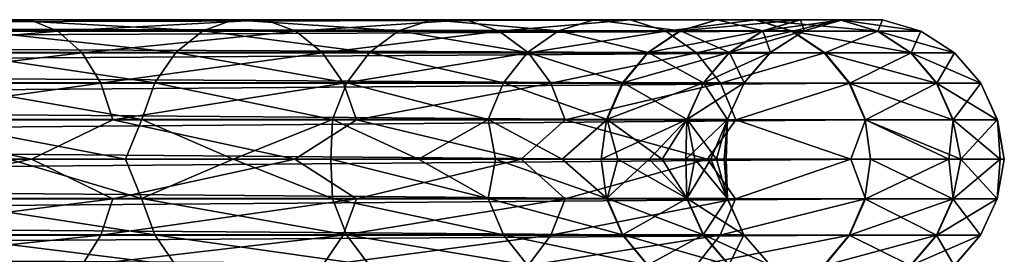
# Model space of a CAD drawing. Header units: metres. Extents: x -150 to 307, y -550 to 84.
# Tile 1056 of 1056: x 258 to 307, y -5 to 7. Entities that reach past the tile are written whole.
import ezdxf

# ---------------------------------------------------------------- set-up
doc = ezdxf.new("R2010")
doc.units = ezdxf.units.M
doc.layers.add('solid_26006363', color=7, linetype='CONTINUOUS')

msp = doc.modelspace()

# ---------------------------------------------------------------- linework, layer by layer
at = {"layer": 'solid_26006363'}
for points in [[(54.968628, 6.367424, 673.933228), (56.796795, 6.92875, 674.492188), (290.670074, 6.369913, -96.992836)], [(56.796795, 6.92875, 674.492188), (292.50061, 6.929883, -96.433189), (290.670074, 6.369913, -96.992836)], [(56.796795, 6.92875, 674.492188), (58.702145, 6.92875, 675.074707), (292.50061, 6.929883, -96.433189)], [(58.702145, 6.92875, 675.074707), (294.407837, 6.92732, -95.85009), (292.50061, 6.929883, -96.433189)], [(58.702145, 6.92875, 675.074707), (60.530315, 6.367424, 675.633606), (294.407837, 6.92732, -95.85009)], [(60.530315, 6.367424, 675.633606), (296.237, 6.362432, -95.290863), (294.407837, 6.92732, -95.85009)], [(256.940552, 6.929883, -243.769974), (258.371857, 6.92732, -245.158844), (245.172409, 6.92732, -257.239319)], [(245.172409, 6.92732, -257.239319), (258.371857, 6.92732, -245.158844), (246.377899, 6.362432, -258.724304)], [(258.371857, 6.92732, -245.158844), (259.744537, 6.362432, -246.490829), (246.377899, 6.362432, -258.724304)], [(255.566833, 6.369913, -242.436981), (266.942413, 6.369913, -229.230927), (256.940552, 6.929883, -243.769974)], [(256.940552, 6.929883, -243.769974), (268.464172, 6.929883, -230.392075), (258.371857, 6.92732, -245.158844)], [(266.942413, 6.369913, -229.230927), (268.464172, 6.929883, -230.392075), (256.940552, 6.929883, -243.769974)], [(268.464172, 6.929883, -230.392075), (270.049713, 6.92732, -231.601898), (258.371857, 6.92732, -245.158844)], [(258.371857, 6.92732, -245.158844), (270.049713, 6.92732, -231.601898), (259.744537, 6.362432, -246.490829)], [(270.049713, 6.92732, -231.601898), (271.570313, 6.362432, -232.762177), (259.744537, 6.362432, -246.490829)], [(266.942413, 6.369913, -229.230927), (276.676086, 6.369913, -214.772034), (268.464172, 6.929883, -230.392075)], [(268.464172, 6.929883, -230.392075), (278.324524, 6.929883, -215.745041), (270.049713, 6.92732, -231.601898)], [(276.676086, 6.369913, -214.772034), (278.324524, 6.929883, -215.745041), (268.464172, 6.929883, -230.392075)], [(278.324524, 6.929883, -215.745041), (280.042023, 6.92732, -216.75882), (270.049713, 6.92732, -231.601898)], [(270.049713, 6.92732, -231.601898), (280.042023, 6.92732, -216.75882), (271.570313, 6.362432, -232.762177)], [(280.042023, 6.92732, -216.75882), (281.689178, 6.362432, -217.731079), (271.570313, 6.362432, -232.762177)], [(276.676086, 6.369913, -214.772034), (284.631165, 6.369913, -199.263306), (278.324524, 6.929883, -215.745041)], [(278.324524, 6.929883, -215.745041), (286.383087, 6.929883, -200.0345), (280.042023, 6.92732, -216.75882)], [(284.631165, 6.369913, -199.263306), (286.383087, 6.929883, -200.0345), (278.324524, 6.929883, -215.745041)], [(286.383087, 6.929883, -200.0345), (288.208466, 6.92732, -200.837997), (280.042023, 6.92732, -216.75882)], [(280.042023, 6.92732, -216.75882), (288.208466, 6.92732, -200.837997), (281.689178, 6.362432, -217.731079)], [(288.208466, 6.92732, -200.837997), (289.959076, 6.362432, -201.608597), (281.689178, 6.362432, -217.731079)], [(284.631165, 6.369913, -199.263306), (290.695953, 6.369913, -182.922501), (286.383087, 6.929883, -200.0345)], [(286.383087, 6.929883, -200.0345), (292.526794, 6.929883, -183.481033), (288.208466, 6.92732, -200.837997)], [(290.695953, 6.369913, -182.922501), (292.526794, 6.929883, -183.481033), (286.383087, 6.929883, -200.0345)], [(292.526794, 6.929883, -183.481033), (294.434387, 6.92732, -184.062988), (288.208466, 6.92732, -200.837997)], [(288.208466, 6.92732, -200.837997), (294.434387, 6.92732, -184.062988), (289.959076, 6.362432, -201.608597)], [(294.434387, 6.92732, -184.062988), (296.263855, 6.362432, -184.621109), (289.959076, 6.362432, -201.608597)], [(290.670074, 6.369913, -96.992836), (292.50061, 6.929883, -96.433189), (296.653503, 6.929883, -113.59465)], [(294.769623, 6.369913, -113.933846), (290.670074, 6.369913, -96.992836), (296.653503, 6.929883, -113.59465)], [(290.695953, 6.369913, -182.922501), (294.785278, 6.369913, -165.979019), (292.526794, 6.929883, -183.481033)], [(292.50061, 6.929883, -96.433189), (294.407837, 6.92732, -95.85009), (298.616302, 6.92732, -113.241234)], [(296.653503, 6.929883, -113.59465), (292.50061, 6.929883, -96.433189), (298.616302, 6.92732, -113.241234)], [(292.526794, 6.929883, -183.481033), (296.669373, 6.929883, -166.317093), (294.434387, 6.92732, -184.062988)], [(294.785278, 6.369913, -165.979019), (296.669373, 6.929883, -166.317093), (292.526794, 6.929883, -183.481033)], [(294.407837, 6.92732, -95.85009), (296.237, 6.362432, -95.290863), (300.498749, 6.362432, -112.902298)], [(298.616302, 6.92732, -113.241234), (294.407837, 6.92732, -95.85009), (300.498749, 6.362432, -112.902298)], [(296.669373, 6.929883, -166.317093), (298.632385, 6.92732, -166.669312), (294.434387, 6.92732, -184.062988)], [(294.434387, 6.92732, -184.062988), (298.632385, 6.92732, -166.669312), (296.263855, 6.362432, -184.621109)], [(294.769623, 6.369913, -113.933846), (296.653503, 6.929883, -113.59465), (298.747284, 6.929883, -131.126846)], [(296.836517, 6.369913, -131.240829), (294.769623, 6.369913, -113.933846), (298.747284, 6.929883, -131.126846)], [(294.785278, 6.369913, -165.979019), (296.841766, 6.369913, -148.670792), (296.669373, 6.929883, -166.317093)], [(298.632385, 6.92732, -166.669312), (300.515045, 6.362432, -167.007126), (296.263855, 6.362432, -184.621109)], [(296.653503, 6.929883, -113.59465), (298.616302, 6.92732, -113.241234), (300.738129, 6.92732, -131.008087)], [(298.747284, 6.929883, -131.126846), (296.653503, 6.929883, -113.59465), (300.738129, 6.92732, -131.008087)], [(296.669373, 6.929883, -166.317093), (298.752594, 6.929883, -148.78363), (298.632385, 6.92732, -166.669312)], [(296.841766, 6.369913, -148.670792), (298.752594, 6.929883, -148.78363), (296.669373, 6.929883, -166.317093)], [(296.836517, 6.369913, -131.240829), (298.747284, 6.929883, -131.126846), (298.752594, 6.929883, -148.78363)], [(296.841766, 6.369913, -148.670792), (296.836517, 6.369913, -131.240829), (298.752594, 6.929883, -148.78363)], [(298.616302, 6.92732, -113.241234), (300.498749, 6.362432, -112.902298), (302.647461, 6.362432, -130.894196)], [(300.738129, 6.92732, -131.008087), (298.616302, 6.92732, -113.241234), (302.647461, 6.362432, -130.894196)], [(298.752594, 6.929883, -148.78363), (300.74353, 6.92732, -148.901184), (298.632385, 6.92732, -166.669312)], [(298.632385, 6.92732, -166.669312), (300.74353, 6.92732, -148.901184), (300.515045, 6.362432, -167.007126)], [(298.747284, 6.929883, -131.126846), (300.738129, 6.92732, -131.008087), (300.74353, 6.92732, -148.901184)], [(298.752594, 6.929883, -148.78363), (298.747284, 6.929883, -131.126846), (300.74353, 6.92732, -148.901184)], [(300.74353, 6.92732, -148.901184), (302.652924, 6.362432, -149.013931), (300.515045, 6.362432, -167.007126)], [(300.738129, 6.92732, -131.008087), (302.647461, 6.362432, -130.894196), (302.652924, 6.362432, -149.013931)], [(300.74353, 6.92732, -148.901184), (300.738129, 6.92732, -131.008087), (302.652924, 6.362432, -149.013931)], [(53.365746, 5.290247, 673.443176), (54.968628, 6.367424, 673.933228), (289.06488, 5.292864, -97.483597)], [(54.968628, 6.367424, 673.933228), (290.670074, 6.369913, -96.992836), (289.06488, 5.292864, -97.483597)], [(60.530315, 6.367424, 675.633606), (62.133198, 5.290247, 676.123657), (296.237, 6.362432, -95.290863)], [(254.362183, 5.292864, -241.268051), (265.607971, 5.292864, -228.212708), (255.566833, 6.369913, -242.436981)], [(265.607971, 5.292864, -228.212708), (266.942413, 6.369913, -229.230927), (255.566833, 6.369913, -242.436981)], [(265.607971, 5.292864, -228.212708), (275.23056, 5.292864, -213.918808), (266.942413, 6.369913, -229.230927)], [(275.23056, 5.292864, -213.918808), (276.676086, 6.369913, -214.772034), (266.942413, 6.369913, -229.230927)], [(275.23056, 5.292864, -213.918808), (283.094879, 5.292864, -198.587051), (276.676086, 6.369913, -214.772034)], [(283.094879, 5.292864, -198.587051), (284.631165, 6.369913, -199.263306), (276.676086, 6.369913, -214.772034)], [(283.094879, 5.292864, -198.587051), (289.090454, 5.292864, -182.432693), (284.631165, 6.369913, -199.263306)], [(289.090454, 5.292864, -182.432693), (290.695953, 6.369913, -182.922501), (284.631165, 6.369913, -199.263306)], [(289.06488, 5.292864, -97.483597), (290.670074, 6.369913, -96.992836), (294.769623, 6.369913, -113.933846)], [(293.117645, 5.292864, -114.231285), (289.06488, 5.292864, -97.483597), (294.769623, 6.369913, -113.933846)], [(289.090454, 5.292864, -182.432693), (293.133118, 5.292864, -165.682571), (290.695953, 6.369913, -182.922501)], [(293.133118, 5.292864, -165.682571), (294.785278, 6.369913, -165.979019), (290.695953, 6.369913, -182.922501)], [(293.117645, 5.292864, -114.231285), (294.769623, 6.369913, -113.933846), (296.836517, 6.369913, -131.240829)], [(295.16095, 5.292864, -131.340775), (293.117645, 5.292864, -114.231285), (296.836517, 6.369913, -131.240829)], [(293.133118, 5.292864, -165.682571), (295.166138, 5.292864, -148.571854), (294.785278, 6.369913, -165.979019)], [(295.166138, 5.292864, -148.571854), (296.841766, 6.369913, -148.670792), (294.785278, 6.369913, -165.979019)], [(295.16095, 5.292864, -131.340775), (296.836517, 6.369913, -131.240829), (296.841766, 6.369913, -148.670792)], [(295.166138, 5.292864, -148.571854), (295.16095, 5.292864, -131.340775), (296.841766, 6.369913, -148.670792)], [(62.133198, 5.290247, 676.123657), (297.839539, 5.281072, -94.800919), (296.237, 6.362432, -95.290863)], [(246.377899, 6.362432, -258.724304), (259.744537, 6.362432, -246.490829), (247.434067, 5.281072, -260.02536)], [(259.744537, 6.362432, -246.490829), (260.947205, 5.281072, -247.657822), (247.434067, 5.281072, -260.02536)], [(259.744537, 6.362432, -246.490829), (271.570313, 6.362432, -232.762177), (260.947205, 5.281072, -247.657822)], [(271.570313, 6.362432, -232.762177), (272.902557, 5.281072, -233.778717), (260.947205, 5.281072, -247.657822)], [(271.570313, 6.362432, -232.762177), (281.689178, 6.362432, -217.731079), (272.902557, 5.281072, -233.778717)], [(281.689178, 6.362432, -217.731079), (283.132324, 5.281072, -218.582901), (272.902557, 5.281072, -233.778717)], [(281.689178, 6.362432, -217.731079), (289.959076, 6.362432, -201.608597), (283.132324, 5.281072, -218.582901)], [(289.959076, 6.362432, -201.608597), (291.492828, 5.281072, -202.283752), (283.132324, 5.281072, -218.582901)], [(289.959076, 6.362432, -201.608597), (296.263855, 6.362432, -184.621109), (291.492828, 5.281072, -202.283752)], [(296.263855, 6.362432, -184.621109), (297.86673, 5.281072, -185.110107), (291.492828, 5.281072, -202.283752)], [(296.237, 6.362432, -95.290863), (297.839539, 5.281072, -94.800919), (302.14801, 5.281072, -112.605347)], [(300.498749, 6.362432, -112.902298), (296.237, 6.362432, -95.290863), (302.14801, 5.281072, -112.605347)], [(296.263855, 6.362432, -184.621109), (300.515045, 6.362432, -167.007126), (297.86673, 5.281072, -185.110107)], [(300.515045, 6.362432, -167.007126), (302.16449, 5.281072, -167.303085), (297.86673, 5.281072, -185.110107)], [(300.498749, 6.362432, -112.902298), (302.14801, 5.281072, -112.605347), (304.320282, 5.281072, -130.794403)], [(302.647461, 6.362432, -130.894196), (300.498749, 6.362432, -112.902298), (304.320282, 5.281072, -130.794403)], [(300.515045, 6.362432, -167.007126), (302.652924, 6.362432, -149.013931), (302.16449, 5.281072, -167.303085)], [(302.652924, 6.362432, -149.013931), (304.325775, 5.281072, -149.112717), (302.16449, 5.281072, -167.303085)], [(302.647461, 6.362432, -130.894196), (304.320282, 5.281072, -130.794403), (304.325775, 5.281072, -149.112717)], [(302.652924, 6.362432, -149.013931), (302.647461, 6.362432, -130.894196), (304.325775, 5.281072, -149.112717)], [(52.118008, 3.784486, 673.061707), (53.365746, 5.290247, 673.443176), (287.815277, 3.786167, -97.865639)], [(53.365746, 5.290247, 673.443176), (289.06488, 5.292864, -97.483597), (287.815277, 3.786167, -97.865639)], [(62.133198, 5.290247, 676.123657), (63.380936, 3.784486, 676.505127), (297.839539, 5.281072, -94.800919)], [(63.380936, 3.784486, 676.505127), (299.085419, 3.771021, -94.420006), (297.839539, 5.281072, -94.800919)], [(247.434067, 5.281072, -260.02536), (260.947205, 5.281072, -247.657822), (248.255173, 3.771021, -261.036865)], [(260.947205, 5.281072, -247.657822), (261.882172, 3.771021, -248.565094), (248.255173, 3.771021, -261.036865)], [(253.424423, 3.786167, -240.358093), (264.569153, 3.786167, -227.420044), (254.362183, 5.292864, -241.268051)], [(264.569153, 3.786167, -227.420044), (265.607971, 5.292864, -228.212708), (254.362183, 5.292864, -241.268051)], [(260.947205, 5.281072, -247.657822), (272.902557, 5.281072, -233.778717), (261.882172, 3.771021, -248.565094)], [(272.902557, 5.281072, -233.778717), (273.938293, 3.771021, -234.569016), (261.882172, 3.771021, -248.565094)], [(264.569153, 3.786167, -227.420044), (274.105286, 3.786167, -213.254593), (265.607971, 5.292864, -228.212708)], [(274.105286, 3.786167, -213.254593), (275.23056, 5.292864, -213.918808), (265.607971, 5.292864, -228.212708)], [(272.902557, 5.281072, -233.778717), (283.132324, 5.281072, -218.582901), (273.938293, 3.771021, -234.569016)], [(283.132324, 5.281072, -218.582901), (284.254272, 3.771021, -219.245148), (273.938293, 3.771021, -234.569016)], [(274.105286, 3.786167, -213.254593), (281.898926, 3.786167, -198.060608), (275.23056, 5.292864, -213.918808)], [(281.898926, 3.786167, -198.060608), (283.094879, 5.292864, -198.587051), (275.23056, 5.292864, -213.918808)], [(281.898926, 3.786167, -198.060608), (287.840607, 3.786167, -182.051407), (283.094879, 5.292864, -198.587051)], [(287.840607, 3.786167, -182.051407), (289.090454, 5.292864, -182.432693), (283.094879, 5.292864, -198.587051)], [(283.132324, 5.281072, -218.582901), (291.492828, 5.281072, -202.283752), (284.254272, 3.771021, -219.245148)], [(291.492828, 5.281072, -202.283752), (292.685242, 3.771021, -202.80864), (284.254272, 3.771021, -219.245148)], [(287.815277, 3.786167, -97.865639), (289.06488, 5.292864, -97.483597), (293.117645, 5.292864, -114.231285)], [(291.831635, 3.786167, -114.462837), (287.815277, 3.786167, -97.865639), (293.117645, 5.292864, -114.231285)], [(287.840607, 3.786167, -182.051407), (291.846985, 3.786167, -165.451797), (289.090454, 5.292864, -182.432693)], [(291.846985, 3.786167, -165.451797), (293.133118, 5.292864, -165.682571), (289.090454, 5.292864, -182.432693)], [(291.492828, 5.281072, -202.283752), (297.86673, 5.281072, -185.110107), (292.685242, 3.771021, -202.80864)], [(291.831635, 3.786167, -114.462837), (293.117645, 5.292864, -114.231285), (295.16095, 5.292864, -131.340775)], [(293.856567, 3.786167, -131.418594), (291.831635, 3.786167, -114.462837), (295.16095, 5.292864, -131.340775)], [(291.846985, 3.786167, -165.451797), (293.861725, 3.786167, -148.494827), (293.133118, 5.292864, -165.682571)], [(297.86673, 5.281072, -185.110107), (299.112823, 3.771021, -185.49025), (292.685242, 3.771021, -202.80864)], [(293.861725, 3.786167, -148.494827), (295.166138, 5.292864, -148.571854), (293.133118, 5.292864, -165.682571)], [(293.856567, 3.786167, -131.418594), (295.16095, 5.292864, -131.340775), (295.166138, 5.292864, -148.571854)], [(293.861725, 3.786167, -148.494827), (293.856567, 3.786167, -131.418594), (295.166138, 5.292864, -148.571854)], [(297.839539, 5.281072, -94.800919), (299.085419, 3.771021, -94.420006), (303.430206, 3.771021, -112.374481)], [(302.14801, 5.281072, -112.605347), (297.839539, 5.281072, -94.800919), (303.430206, 3.771021, -112.374481)], [(297.86673, 5.281072, -185.110107), (302.16449, 5.281072, -167.303085), (299.112823, 3.771021, -185.49025)], [(302.16449, 5.281072, -167.303085), (303.446808, 3.771021, -167.533173), (299.112823, 3.771021, -185.49025)], [(302.14801, 5.281072, -112.605347), (303.430206, 3.771021, -112.374481), (305.620758, 3.771021, -130.716827)], [(304.320282, 5.281072, -130.794403), (302.14801, 5.281072, -112.605347), (305.620758, 3.771021, -130.716827)], [(302.16449, 5.281072, -167.303085), (304.325775, 5.281072, -149.112717), (303.446808, 3.771021, -167.533173)], [(304.325775, 5.281072, -149.112717), (305.626343, 3.771021, -149.189514), (303.446808, 3.771021, -167.533173)], [(304.320282, 5.281072, -130.794403), (305.620758, 3.771021, -130.716827), (305.626343, 3.771021, -149.189514)], [(304.325775, 5.281072, -149.112717), (304.320282, 5.281072, -130.794403), (305.626343, 3.771021, -149.189514)], [(51.326496, 1.972128, 672.819702), (52.118008, 3.784486, 673.061707), (287.022736, 1.972128, -98.107941)], [(52.118008, 3.784486, 673.061707), (287.815277, 3.786167, -97.865639), (287.022736, 1.972128, -98.107941)], [(63.380936, 3.784486, 676.505127), (64.172447, 1.972128, 676.747131), (299.085419, 3.771021, -94.420006)], [(64.172447, 1.972128, 676.747131), (299.873505, 1.954857, -94.17907), (299.085419, 3.771021, -94.420006)], [(248.255173, 3.771021, -261.036865), (261.882172, 3.771021, -248.565094), (248.774567, 1.954857, -261.676666)], [(261.882172, 3.771021, -248.565094), (262.473602, 1.954857, -249.138977), (248.774567, 1.954857, -261.676666)], [(252.829651, 1.972128, -239.78096), (263.910309, 1.972128, -226.917313), (253.424423, 3.786167, -240.358093)], [(263.910309, 1.972128, -226.917313), (264.569153, 3.786167, -227.420044), (253.424423, 3.786167, -240.358093)], [(261.882172, 3.771021, -248.565094), (273.938293, 3.771021, -234.569016), (262.473602, 1.954857, -249.138977)], [(273.938293, 3.771021, -234.569016), (274.593445, 1.954857, -235.068924), (262.473602, 1.954857, -249.138977)], [(263.910309, 1.972128, -226.917313), (273.391571, 1.972128, -212.833313), (264.569153, 3.786167, -227.420044)], [(273.391571, 1.972128, -212.833313), (274.105286, 3.786167, -213.254593), (264.569153, 3.786167, -227.420044)], [(273.391571, 1.972128, -212.833313), (281.140381, 1.972128, -197.7267), (274.105286, 3.786167, -213.254593)], [(273.938293, 3.771021, -234.569016), (284.254272, 3.771021, -219.245148), (274.593445, 1.954857, -235.068924)], [(281.140381, 1.972128, -197.7267), (281.898926, 3.786167, -198.060608), (274.105286, 3.786167, -213.254593)], [(284.254272, 3.771021, -219.245148), (284.963959, 1.954857, -219.664047), (274.593445, 1.954857, -235.068924)], [(281.140381, 1.972128, -197.7267), (287.047913, 1.972128, -181.809586), (281.898926, 3.786167, -198.060608)], [(287.047913, 1.972128, -181.809586), (287.840607, 3.786167, -182.051407), (281.898926, 3.786167, -198.060608)], [(284.254272, 3.771021, -219.245148), (292.685242, 3.771021, -202.80864), (284.963959, 1.954857, -219.664047)], [(292.685242, 3.771021, -202.80864), (293.439484, 1.954857, -203.14064), (284.963959, 1.954857, -219.664047)], [(287.022736, 1.972128, -98.107941), (287.815277, 3.786167, -97.865639), (291.831635, 3.786167, -114.462837)], [(291.015991, 1.972128, -114.609695), (287.022736, 1.972128, -98.107941), (291.831635, 3.786167, -114.462837)], [(287.047913, 1.972128, -181.809586), (291.03125, 1.972128, -165.305435), (287.840607, 3.786167, -182.051407)], [(291.03125, 1.972128, -165.305435), (291.846985, 3.786167, -165.451797), (287.840607, 3.786167, -182.051407)], [(291.015991, 1.972128, -114.609695), (291.831635, 3.786167, -114.462837), (293.856567, 3.786167, -131.418594)], [(293.029297, 1.972128, -131.467941), (291.015991, 1.972128, -114.609695), (293.856567, 3.786167, -131.418594)], [(291.03125, 1.972128, -165.305435), (293.034393, 1.972128, -148.445984), (291.846985, 3.786167, -165.451797)], [(293.034393, 1.972128, -148.445984), (293.861725, 3.786167, -148.494827), (291.846985, 3.786167, -165.451797)], [(292.685242, 3.771021, -202.80864), (299.112823, 3.771021, -185.49025), (293.439484, 1.954857, -203.14064)], [(293.029297, 1.972128, -131.467941), (293.856567, 3.786167, -131.418594), (293.861725, 3.786167, -148.494827)], [(293.034393, 1.972128, -148.445984), (293.029297, 1.972128, -131.467941), (293.861725, 3.786167, -148.494827)], [(299.112823, 3.771021, -185.49025), (299.901062, 1.954857, -185.730728), (293.439484, 1.954857, -203.14064)], [(299.085419, 3.771021, -94.420006), (299.873505, 1.954857, -94.17907), (304.241272, 1.954857, -112.228447)], [(303.430206, 3.771021, -112.374481), (299.085419, 3.771021, -94.420006), (304.241272, 1.954857, -112.228447)], [(299.112823, 3.771021, -185.49025), (303.446808, 3.771021, -167.533173), (299.901062, 1.954857, -185.730728)], [(303.446808, 3.771021, -167.533173), (304.257965, 1.954857, -167.678711), (299.901062, 1.954857, -185.730728)], [(303.430206, 3.771021, -112.374481), (304.241272, 1.954857, -112.228447), (306.44339, 1.954857, -130.667755)], [(305.620758, 3.771021, -130.716827), (303.430206, 3.771021, -112.374481), (306.44339, 1.954857, -130.667755)], [(303.446808, 3.771021, -167.533173), (305.626343, 3.771021, -149.189514), (304.257965, 1.954857, -167.678711)], [(305.626343, 3.771021, -149.189514), (306.448975, 1.954857, -149.238083), (304.257965, 1.954857, -167.678711)], [(305.620758, 3.771021, -130.716827), (306.44339, 1.954857, -130.667755), (306.448975, 1.954857, -149.238083)], [(305.626343, 3.771021, -149.189514), (305.620758, 3.771021, -130.716827), (306.448975, 1.954857, -149.238083)], [(51.326496, 1.972128, 672.819702), (286.751587, 0, -98.190849), (51.055336, 0, 672.736816)], [(51.326496, 1.972128, 672.819702), (287.022736, 1.972128, -98.107941), (286.751587, 0, -98.190849)], [(64.172447, 1.972128, 676.747131), (64.443604, 0, 676.830017), (299.873505, 1.954857, -94.17907)], [(252.829651, 1.972128, -239.78096), (257.314758, 0, -234.512115), (263.111053, 0, -227.492249)], [(252.829651, 1.972128, -239.78096), (263.111053, 0, -227.492249), (263.910309, 1.972128, -226.917313)], [(263.910309, 1.972128, -226.917313), (263.111053, 0, -227.492249), (268.448883, 0, -220.117783)], [(263.910309, 1.972128, -226.917313), (268.448883, 0, -220.117783), (273.391571, 1.972128, -212.833313)], [(273.391571, 1.972128, -212.833313), (268.448883, 0, -220.117783), (273.306702, 0, -212.418625)], [(273.391571, 1.972128, -212.833313), (273.306702, 0, -212.418625), (277.664764, 0, -204.42598)], [(273.391571, 1.972128, -212.833313), (277.664764, 0, -204.42598), (281.140381, 1.972128, -197.7267)], [(281.140381, 1.972128, -197.7267), (277.664764, 0, -204.42598), (281.505432, 0, -196.172226)], [(281.140381, 1.972128, -197.7267), (281.505432, 0, -196.172226), (284.813141, 0, -187.690811)], [(281.140381, 1.972128, -197.7267), (284.813141, 0, -187.690811), (287.047913, 1.972128, -181.809586)], [(287.047913, 1.972128, -181.809586), (284.813141, 0, -187.690811), (287.574493, 0, -179.016113)], [(291.015991, 1.972128, -114.609695), (289.134766, 0, -106.976959), (286.751587, 0, -98.190849)], [(291.015991, 1.972128, -114.609695), (286.751587, 0, -98.190849), (287.022736, 1.972128, -98.107941)], [(287.047913, 1.972128, -181.809586), (287.574493, 0, -179.016113), (289.77829, 0, -170.183304)], [(287.047913, 1.972128, -181.809586), (289.77829, 0, -170.183304), (291.03125, 1.972128, -165.305435)], [(291.015991, 1.972128, -114.609695), (290.954041, 0, -115.896904), (289.134766, 0, -106.976959)], [(291.03125, 1.972128, -165.305435), (289.77829, 0, -170.183304), (291.415588, 0, -161.228165)], [(293.029297, 1.972128, -131.467941), (292.202057, 0, -124.914543), (290.954041, 0, -115.896904)], [(293.029297, 1.972128, -131.467941), (290.954041, 0, -115.896904), (291.015991, 1.972128, -114.609695)], [(291.03125, 1.972128, -165.305435), (291.415588, 0, -161.228165), (292.479736, 0, -152.186996)], [(291.03125, 1.972128, -165.305435), (292.479736, 0, -152.186996), (293.034393, 1.972128, -148.445984)], [(293.029297, 1.972128, -131.467941), (292.873779, 0, -133.993317), (292.202057, 0, -124.914543)], [(293.034393, 1.972128, -148.445984), (292.479736, 0, -152.186996), (292.966461, 0, -143.09642)], [(293.034393, 1.972128, -148.445984), (292.966461, 0, -143.09642), (292.873779, 0, -133.993317)], [(293.034393, 1.972128, -148.445984), (292.873779, 0, -133.993317), (293.029297, 1.972128, -131.467941)], [(64.443604, 0, 676.830017), (300.139832, 0, -94.097641), (299.873505, 1.954857, -94.17907)], [(248.774567, 1.954857, -261.676666), (258.426086, 0, -253.546402), (243.701553, 0, -265.97229)], [(248.774567, 1.954857, -261.676666), (262.473602, 1.954857, -249.138977), (258.426086, 0, -253.546402)], [(262.473602, 1.954857, -249.138977), (271.5177, 0, -239.410507), (258.426086, 0, -253.546402)], [(262.473602, 1.954857, -249.138977), (274.593445, 1.954857, -235.068924), (271.5177, 0, -239.410507)], [(274.593445, 1.954857, -235.068924), (282.779266, 0, -223.777481), (271.5177, 0, -239.410507)], [(274.593445, 1.954857, -235.068924), (284.963959, 1.954857, -219.664047), (282.779266, 0, -223.777481)], [(284.963959, 1.954857, -219.664047), (292.041168, 0, -206.882767), (282.779266, 0, -223.777481)], [(284.963959, 1.954857, -219.664047), (293.439484, 1.954857, -203.14064), (292.041168, 0, -206.882767)], [(293.439484, 1.954857, -203.14064), (299.16394, 0, -188.980804), (292.041168, 0, -206.882767)], [(293.439484, 1.954857, -203.14064), (299.901062, 1.954857, -185.730728), (299.16394, 0, -188.980804)], [(299.901062, 1.954857, -185.730728), (304.040283, 0, -170.341187), (299.16394, 0, -188.980804)], [(299.873505, 1.954857, -94.17907), (300.139832, 0, -94.097641), (304.631775, 0, -112.833618)], [(304.241272, 1.954857, -112.228447), (299.873505, 1.954857, -94.17907), (304.631775, 0, -112.833618)], [(299.901062, 1.954857, -185.730728), (304.257965, 1.954857, -167.678711), (304.040283, 0, -170.341187)], [(304.257965, 1.954857, -167.678711), (306.596802, 0, -151.244614), (304.040283, 0, -170.341187)], [(306.44339, 1.954857, -130.667755), (304.241272, 1.954857, -112.228447), (304.631775, 0, -112.833618)], [(304.257965, 1.954857, -167.678711), (306.448975, 1.954857, -149.238083), (306.596802, 0, -151.244614)], [(306.44339, 1.954857, -130.667755), (304.631775, 0, -112.833618), (306.794952, 0, -131.978714)], [(306.448975, 1.954857, -149.238083), (306.44339, 1.954857, -130.667755), (306.794952, 0, -131.978714)], [(306.448975, 1.954857, -149.238083), (306.794952, 0, -131.978714), (306.596802, 0, -151.244614)], [(51.055336, 0, 672.736816), (286.751587, 0, -98.190849), (287.017914, -1.954857, -98.109421)], [(51.326496, -1.972128, 672.819702), (51.055336, 0, 672.736816), (287.017914, -1.954857, -98.109421)], [(64.172447, -1.972128, 676.747131), (299.868683, -1.972128, -94.180542), (300.139832, 0, -94.097641)], [(64.443604, 0, 676.830017), (64.172447, -1.972128, 676.747131), (300.139832, 0, -94.097641)], [(243.701553, 0, -265.97229), (258.426086, 0, -253.546402), (248.771378, -1.972128, -261.67276)], [(258.426086, 0, -253.546402), (262.469971, -1.972128, -249.135468), (248.771378, -1.972128, -261.67276)], [(252.826035, -1.954857, -239.777435), (263.906281, -1.954857, -226.914261), (257.314758, 0, -234.512115)], [(263.906281, -1.954857, -226.914261), (263.111053, 0, -227.492249), (257.314758, 0, -234.512115)], [(258.426086, 0, -253.546402), (271.5177, 0, -239.410507), (262.469971, -1.972128, -249.135468)], [(271.5177, 0, -239.410507), (274.589447, -1.972128, -235.065857), (262.469971, -1.972128, -249.135468)], [(263.906281, -1.954857, -226.914261), (268.448883, 0, -220.117783), (263.111053, 0, -227.492249)], [(263.906281, -1.954857, -226.914261), (273.387238, -1.954857, -212.83075), (268.448883, 0, -220.117783)], [(273.387238, -1.954857, -212.83075), (273.306702, 0, -212.418625), (268.448883, 0, -220.117783)], [(271.5177, 0, -239.410507), (282.779266, 0, -223.777481), (274.589447, -1.972128, -235.065857)], [(281.135773, -1.954857, -197.72467), (277.664764, 0, -204.42598), (273.306702, 0, -212.418625)], [(273.387238, -1.954857, -212.83075), (281.135773, -1.954857, -197.72467), (273.306702, 0, -212.418625)], [(282.779266, 0, -223.777481), (284.959595, -1.972128, -219.661484), (274.589447, -1.972128, -235.065857)], [(281.135773, -1.954857, -197.72467), (281.505432, 0, -196.172226), (277.664764, 0, -204.42598)], [(281.135773, -1.954857, -197.72467), (287.043091, -1.954857, -181.808105), (281.505432, 0, -196.172226)], [(287.043091, -1.954857, -181.808105), (284.813141, 0, -187.690811), (281.505432, 0, -196.172226)], [(282.779266, 0, -223.777481), (292.041168, 0, -206.882767), (284.959595, -1.972128, -219.661484)], [(287.043091, -1.954857, -181.808105), (287.574493, 0, -179.016113), (284.813141, 0, -187.690811)], [(292.041168, 0, -206.882767), (293.434875, -1.972128, -203.138611), (284.959595, -1.972128, -219.661484)], [(287.017914, -1.954857, -98.109421), (286.751587, 0, -98.190849), (289.134766, 0, -106.976959)], [(291.011017, -1.954857, -114.610588), (287.017914, -1.954857, -98.109421), (289.134766, 0, -106.976959)], [(287.043091, -1.954857, -181.808105), (291.026276, -1.954857, -165.304535), (287.574493, 0, -179.016113)], [(291.026276, -1.954857, -165.304535), (289.77829, 0, -170.183304), (287.574493, 0, -179.016113)], [(291.011017, -1.954857, -114.610588), (289.134766, 0, -106.976959), (290.954041, 0, -115.896904)], [(291.026276, -1.954857, -165.304535), (291.415588, 0, -161.228165), (289.77829, 0, -170.183304)], [(291.011017, -1.954857, -114.610588), (290.954041, 0, -115.896904), (292.202057, 0, -124.914543)], [(293.024261, -1.954857, -131.468246), (291.011017, -1.954857, -114.610588), (292.202057, 0, -124.914543)], [(291.026276, -1.954857, -165.304535), (293.029358, -1.954857, -148.445679), (291.415588, 0, -161.228165)], [(293.029358, -1.954857, -148.445679), (292.479736, 0, -152.186996), (291.415588, 0, -161.228165)], [(292.041168, 0, -206.882767), (299.16394, 0, -188.980804), (293.434875, -1.972128, -203.138611)], [(293.024261, -1.954857, -131.468246), (292.202057, 0, -124.914543), (292.873779, 0, -133.993317)], [(293.029358, -1.954857, -148.445679), (292.966461, 0, -143.09642), (292.479736, 0, -152.186996)], [(293.024261, -1.954857, -131.468246), (292.873779, 0, -133.993317), (292.966461, 0, -143.09642)], [(293.029358, -1.954857, -148.445679), (293.024261, -1.954857, -131.468246), (292.966461, 0, -143.09642)], [(299.16394, 0, -188.980804), (299.89624, -1.972128, -185.729248), (293.434875, -1.972128, -203.138611)], [(299.16394, 0, -188.980804), (304.040283, 0, -170.341187), (299.89624, -1.972128, -185.729248)], [(300.139832, 0, -94.097641), (299.868683, -1.972128, -94.180542), (304.236298, -1.972128, -112.22934)], [(304.040283, 0, -170.341187), (304.252991, -1.972128, -167.677826), (299.89624, -1.972128, -185.729248)], [(304.631775, 0, -112.833618), (300.139832, 0, -94.097641), (304.236298, -1.972128, -112.22934)], [(304.040283, 0, -170.341187), (306.596802, 0, -151.244614), (304.252991, -1.972128, -167.677826)], [(304.631775, 0, -112.833618), (304.236298, -1.972128, -112.22934), (306.438354, -1.972128, -130.66806)], [(306.596802, 0, -151.244614), (306.443939, -1.972128, -149.237793), (304.252991, -1.972128, -167.677826)], [(306.794952, 0, -131.978714), (304.631775, 0, -112.833618), (306.438354, -1.972128, -130.66806)], [(306.794952, 0, -131.978714), (306.438354, -1.972128, -130.66806), (306.443939, -1.972128, -149.237793)], [(306.596802, 0, -151.244614), (306.794952, 0, -131.978714), (306.443939, -1.972128, -149.237793)], [(51.326496, -1.972128, 672.819702), (287.017914, -1.954857, -98.109421), (287.806, -3.771021, -97.868477)], [(264.561432, -3.771021, -227.414154), (263.906281, -1.954857, -226.914261), (252.826035, -1.954857, -239.777435)], [(253.41745, -3.771021, -240.351318), (264.561432, -3.771021, -227.414154), (252.826035, -1.954857, -239.777435)], [(274.096924, -3.771021, -213.249649), (273.387238, -1.954857, -212.83075), (263.906281, -1.954857, -226.914261)], [(264.561432, -3.771021, -227.414154), (274.096924, -3.771021, -213.249649), (263.906281, -1.954857, -226.914261)], [(281.890015, -3.771021, -198.056686), (281.135773, -1.954857, -197.72467), (273.387238, -1.954857, -212.83075)], [(274.096924, -3.771021, -213.249649), (281.890015, -3.771021, -198.056686), (273.387238, -1.954857, -212.83075)], [(287.831329, -3.771021, -182.048584), (287.043091, -1.954857, -181.808105), (281.135773, -1.954857, -197.72467)], [(281.890015, -3.771021, -198.056686), (287.831329, -3.771021, -182.048584), (281.135773, -1.954857, -197.72467)], [(287.806, -3.771021, -97.868477), (287.017914, -1.954857, -98.109421), (291.011017, -1.954857, -114.610588)], [(291.837402, -3.771021, -165.450089), (291.026276, -1.954857, -165.304535), (287.043091, -1.954857, -181.808105)], [(287.831329, -3.771021, -182.048584), (291.837402, -3.771021, -165.450089), (287.043091, -1.954857, -181.808105)], [(291.822083, -3.771021, -114.464561), (287.806, -3.771021, -97.868477), (291.011017, -1.954857, -114.610588)], [(291.822083, -3.771021, -114.464561), (291.011017, -1.954857, -114.610588), (293.024261, -1.954857, -131.468246)], [(293.85202, -3.771021, -148.494263), (293.029358, -1.954857, -148.445679), (291.026276, -1.954857, -165.304535)], [(291.837402, -3.771021, -165.450089), (293.85202, -3.771021, -148.494263), (291.026276, -1.954857, -165.304535)], [(293.846893, -3.771021, -131.419174), (291.822083, -3.771021, -114.464561), (293.024261, -1.954857, -131.468246)], [(293.846893, -3.771021, -131.419174), (293.024261, -1.954857, -131.468246), (293.029358, -1.954857, -148.445679)], [(293.85202, -3.771021, -148.494263), (293.846893, -3.771021, -131.419174), (293.029358, -1.954857, -148.445679)], [(52.118008, -3.784486, 673.061707), (51.326496, -1.972128, 672.819702), (287.806, -3.771021, -97.868477)], [(63.380936, -3.784486, 676.505127), (299.076141, -3.786167, -94.422852), (299.868683, -1.972128, -94.180542)], [(64.172447, -1.972128, 676.747131), (63.380936, -3.784486, 676.505127), (299.868683, -1.972128, -94.180542)], [(262.469971, -1.972128, -249.135468), (261.875214, -3.786167, -248.558334), (248.249054, -3.786167, -261.029327)], [(248.771378, -1.972128, -261.67276), (262.469971, -1.972128, -249.135468), (248.249054, -3.786167, -261.029327)], [(274.589447, -1.972128, -235.065857), (273.930573, -3.786167, -234.563126), (261.875214, -3.786167, -248.558334)], [(262.469971, -1.972128, -249.135468), (274.589447, -1.972128, -235.065857), (261.875214, -3.786167, -248.558334)], [(284.959595, -1.972128, -219.661484), (284.245911, -3.786167, -219.240204), (273.930573, -3.786167, -234.563126)], [(274.589447, -1.972128, -235.065857), (284.959595, -1.972128, -219.661484), (273.930573, -3.786167, -234.563126)], [(293.434875, -1.972128, -203.138611), (292.676361, -3.786167, -202.804718), (284.245911, -3.786167, -219.240204)], [(284.959595, -1.972128, -219.661484), (293.434875, -1.972128, -203.138611), (284.245911, -3.786167, -219.240204)], [(299.89624, -1.972128, -185.729248), (299.103546, -3.786167, -185.487427), (292.676361, -3.786167, -202.804718)], [(293.434875, -1.972128, -203.138611), (299.89624, -1.972128, -185.729248), (292.676361, -3.786167, -202.804718)], [(299.868683, -1.972128, -94.180542), (299.076141, -3.786167, -94.422852), (303.420654, -3.786167, -112.376198)], [(304.252991, -1.972128, -167.677826), (303.437256, -3.786167, -167.531464), (299.103546, -3.786167, -185.487427)], [(299.89624, -1.972128, -185.729248), (304.252991, -1.972128, -167.677826), (299.103546, -3.786167, -185.487427)], [(304.236298, -1.972128, -112.22934), (299.868683, -1.972128, -94.180542), (303.420654, -3.786167, -112.376198)], [(304.236298, -1.972128, -112.22934), (303.420654, -3.786167, -112.376198), (305.611084, -3.786167, -130.717407)], [(306.443939, -1.972128, -149.237793), (305.616638, -3.786167, -149.188934), (303.437256, -3.786167, -167.531464)], [(304.252991, -1.972128, -167.677826), (306.443939, -1.972128, -149.237793), (303.437256, -3.786167, -167.531464)], [(306.438354, -1.972128, -130.66806), (304.236298, -1.972128, -112.22934), (305.611084, -3.786167, -130.717407)], [(306.438354, -1.972128, -130.66806), (305.611084, -3.786167, -130.717407), (305.616638, -3.786167, -149.188934)], [(306.443939, -1.972128, -149.237793), (306.438354, -1.972128, -130.66806), (305.616638, -3.786167, -149.188934)], [(52.118008, -3.784486, 673.061707), (287.806, -3.771021, -97.868477), (289.05188, -5.281072, -97.487572)], [(53.365746, -5.290247, 673.443176), (52.118008, -3.784486, 673.061707), (289.05188, -5.281072, -97.487572)], [(63.380936, -3.784486, 676.505127), (62.133198, -5.290247, 676.123657), (299.076141, -3.786167, -94.422852)], [(62.133198, -5.290247, 676.123657), (297.826538, -5.292864, -94.804886), (299.076141, -3.786167, -94.422852)], [(261.875214, -3.786167, -248.558334), (260.937439, -5.292864, -247.648361), (247.425507, -5.292864, -260.014832)], [(248.249054, -3.786167, -261.029327), (261.875214, -3.786167, -248.558334), (247.425507, -5.292864, -260.014832)], [(265.597168, -5.281072, -228.204453), (264.561432, -3.771021, -227.414154), (253.41745, -3.771021, -240.351318)], [(254.352432, -5.281072, -241.258591), (265.597168, -5.281072, -228.204453), (253.41745, -3.771021, -240.351318)], [(273.930573, -3.786167, -234.563126), (272.891754, -5.292864, -233.770477), (260.937439, -5.292864, -247.648361)], [(261.875214, -3.786167, -248.558334), (273.930573, -3.786167, -234.563126), (260.937439, -5.292864, -247.648361)], [(275.218872, -5.281072, -213.911896), (274.096924, -3.771021, -213.249649), (264.561432, -3.771021, -227.414154)], [(265.597168, -5.281072, -228.204453), (275.218872, -5.281072, -213.911896), (264.561432, -3.771021, -227.414154)], [(284.245911, -3.786167, -219.240204), (283.120605, -5.292864, -218.576004), (272.891754, -5.292864, -233.770477)], [(273.930573, -3.786167, -234.563126), (284.245911, -3.786167, -219.240204), (272.891754, -5.292864, -233.770477)], [(283.082428, -5.281072, -198.581573), (281.890015, -3.771021, -198.056686), (274.096924, -3.771021, -213.249649)], [(275.218872, -5.281072, -213.911896), (283.082428, -5.281072, -198.581573), (274.096924, -3.771021, -213.249649)], [(289.077454, -5.281072, -182.428726), (287.831329, -3.771021, -182.048584), (281.890015, -3.771021, -198.056686)], [(283.082428, -5.281072, -198.581573), (289.077454, -5.281072, -182.428726), (281.890015, -3.771021, -198.056686)], [(292.676361, -3.786167, -202.804718), (291.480408, -5.292864, -202.278275), (283.120605, -5.292864, -218.576004)], [(284.245911, -3.786167, -219.240204), (292.676361, -3.786167, -202.804718), (283.120605, -5.292864, -218.576004)], [(289.05188, -5.281072, -97.487572), (287.806, -3.771021, -97.868477), (291.822083, -3.771021, -114.464561)], [(293.119751, -5.281072, -165.680176), (291.837402, -3.771021, -165.450089), (287.831329, -3.771021, -182.048584)], [(289.077454, -5.281072, -182.428726), (293.119751, -5.281072, -165.680176), (287.831329, -3.771021, -182.048584)], [(293.104279, -5.281072, -114.233696), (289.05188, -5.281072, -97.487572), (291.822083, -3.771021, -114.464561)], [(299.103546, -3.786167, -185.487427), (297.853729, -5.292864, -185.10614), (291.480408, -5.292864, -202.278275)], [(292.676361, -3.786167, -202.804718), (299.103546, -3.786167, -185.487427), (291.480408, -5.292864, -202.278275)], [(293.104279, -5.281072, -114.233696), (291.822083, -3.771021, -114.464561), (293.846893, -3.771021, -131.419174)], [(295.152588, -5.281072, -148.57106), (293.85202, -3.771021, -148.494263), (291.837402, -3.771021, -165.450089)], [(293.119751, -5.281072, -165.680176), (295.152588, -5.281072, -148.57106), (291.837402, -3.771021, -165.450089)], [(295.1474, -5.281072, -131.341583), (293.104279, -5.281072, -114.233696), (293.846893, -3.771021, -131.419174)], [(295.1474, -5.281072, -131.341583), (293.846893, -3.771021, -131.419174), (293.85202, -3.771021, -148.494263)], [(295.152588, -5.281072, -148.57106), (295.1474, -5.281072, -131.341583), (293.85202, -3.771021, -148.494263)], [(299.076141, -3.786167, -94.422852), (297.826538, -5.292864, -94.804886), (302.134644, -5.292864, -112.60775)], [(303.437256, -3.786167, -167.531464), (302.151093, -5.292864, -167.30069), (297.853729, -5.292864, -185.10614)], [(299.103546, -3.786167, -185.487427), (303.437256, -3.786167, -167.531464), (297.853729, -5.292864, -185.10614)], [(303.420654, -3.786167, -112.376198), (299.076141, -3.786167, -94.422852), (302.134644, -5.292864, -112.60775)], [(303.420654, -3.786167, -112.376198), (302.134644, -5.292864, -112.60775), (304.306702, -5.292864, -130.795212)], [(305.616638, -3.786167, -149.188934), (304.312225, -5.292864, -149.111923), (302.151093, -5.292864, -167.30069)], [(303.437256, -3.786167, -167.531464), (305.616638, -3.786167, -149.188934), (302.151093, -5.292864, -167.30069)], [(305.611084, -3.786167, -130.717407), (303.420654, -3.786167, -112.376198), (304.306702, -5.292864, -130.795212)], [(305.611084, -3.786167, -130.717407), (304.306702, -5.292864, -130.795212), (304.312225, -5.292864, -149.111923)], [(305.616638, -3.786167, -149.188934), (305.611084, -3.786167, -130.717407), (304.312225, -5.292864, -149.111923)]]:
    msp.add_3dface(points, dxfattribs=at)

doc.saveas('drawing.dxf')
